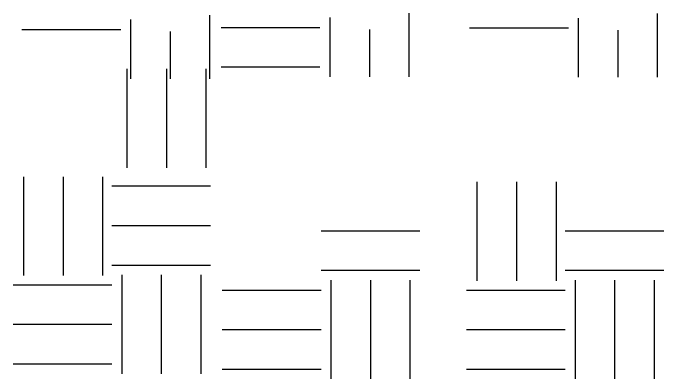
# Model space of a CAD drawing. Extents: x -1609 to 1184, y -412 to 394.
# Drawn here: x -934.513 to -931.461, y -266.67 to -264.955 of the extents above; entities that cross this region are included whole.
import ezdxf

# ---------------------------------------------------------------- set-up
doc = ezdxf.new("R2010")
doc.units = 0
doc.layers.add('ST_Text', color=7, linetype='Continuous')

msp = doc.modelspace()

# ---------------------------------------------------------------- linework, layer by layer
at = {"layer": 'ST_Text'}
for p, q in [((-933.591, -264.9643), (-933.591, -265.2632)), ((-933.0272, -264.9763), (-933.0272, -265.2538)), ((-932.6566, -264.9549), (-932.6566, -265.2538)), ((-931.8626, -264.9786), (-931.8626, -265.2562)), ((-931.492, -264.9573), (-931.492, -265.2562)), ((-933.9616, -264.9857), (-933.9616, -265.2632)), ((-934.4713, -265.0315), (-934.008, -265.0315)), ((-933.7763, -265.0418), (-933.7763, -265.2632)), ((-933.5368, -265.0222), (-933.0735, -265.0222)), ((-932.8419, -265.0324), (-932.8419, -265.2538)), ((-932.3722, -265.0245), (-931.9089, -265.0245)), ((-931.6773, -265.0348), (-931.6773, -265.2562)), ((-933.9788, -265.2169), (-933.9788, -265.6801)), ((-933.7935, -265.2169), (-933.7935, -265.6801)), ((-933.6082, -265.2169), (-933.6082, -265.6801)), ((-933.5368, -265.2075), (-933.0735, -265.2075)), ((-934.4632, -265.7224), (-934.4632, -266.1857)), ((-934.2779, -265.7224), (-934.2779, -266.1857)), ((-934.0926, -265.7224), (-934.0926, -266.1857)), ((-932.3373, -265.7469), (-932.3373, -266.2102)), ((-932.152, -265.7469), (-932.152, -266.2102)), ((-931.9667, -265.7469), (-931.9667, -266.2102)), ((-934.0497, -265.7655), (-933.5864, -265.7655)), ((-934.0497, -265.9508), (-933.5864, -265.9508)), ((-933.0685, -265.9753), (-932.6052, -265.9753)), ((-931.9238, -265.9753), (-931.4605, -265.9753)), ((-934.0497, -266.1361), (-933.5864, -266.1361)), ((-933.0685, -266.1606), (-932.6052, -266.1606)), ((-931.9238, -266.1606), (-931.4605, -266.1606)), ((-934.0034, -266.1824), (-934.0034, -266.6457)), ((-933.818, -266.1824), (-933.818, -266.6457)), ((-933.6327, -266.1824), (-933.6327, -266.6457)), ((-934.513, -266.2288), (-934.0497, -266.2288)), ((-933.0222, -266.207), (-933.0222, -266.6702)), ((-932.8369, -266.207), (-932.8369, -266.6702)), ((-932.6516, -266.207), (-932.6516, -266.6702)), ((-931.8775, -266.207), (-931.8775, -266.6702)), ((-931.6921, -266.207), (-931.6921, -266.6702)), ((-931.5068, -266.207), (-931.5068, -266.6702)), ((-933.5318, -266.2533), (-933.0685, -266.2533)), ((-932.3871, -266.2533), (-931.9238, -266.2533)), ((-934.513, -266.4141), (-934.0497, -266.4141)), ((-933.5318, -266.4386), (-933.0685, -266.4386)), ((-932.3871, -266.4386), (-931.9238, -266.4386)), ((-934.513, -266.5994), (-934.0497, -266.5994)), ((-933.5318, -266.6239), (-933.0685, -266.6239)), ((-932.3871, -266.6239), (-931.9238, -266.6239))]:
    msp.add_line(p, q, dxfattribs=at)

doc.saveas('drawing.dxf')
